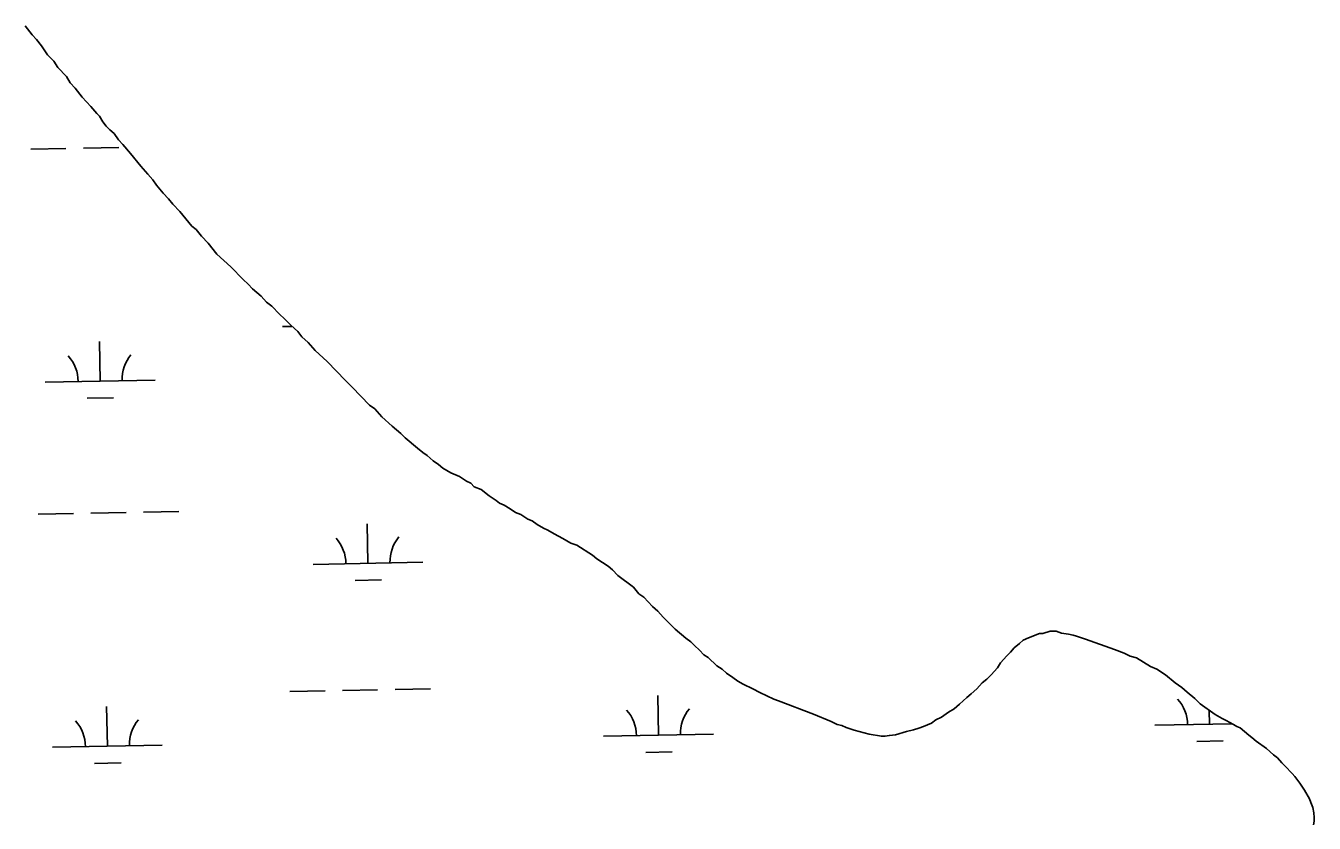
# Model space of a CAD drawing. Extents: x 3989314 to 4027622, y 243956 to 270014.
# Drawn here: x 4017656 to 4018829, y 264908 to 265635 of the extents above; entities that cross this region are included whole.
import ezdxf

# ---------------------------------------------------------------- set-up
doc = ezdxf.new("R2010")
doc.units = 0
doc.layers.add('V-RIVR-EDGE', color=7, linetype='Continuous')
doc.layers.add('V-WETL-SWMP', color=7, linetype='Continuous')

msp = doc.modelspace()

# ---------------------------------------------------------------- linework, layer by layer
at = {"layer": 'V-RIVR-EDGE'}
for points in [[(4017655.2, 265634.8), (4017661.4, 265626.5), (4017665.4, 265622.4), (4017670.1, 265616.6), (4017675.6, 265608.4), (4017681.1, 265602.6)], [(4017681.1, 265602.6), (4017685, 265596.8), (4017692.9, 265588.6), (4017696, 265582.8), (4017700.7, 265577.9), (4017707, 265569.6), (4017714.9, 265561.3), (4017720.4, 265554.7), (4017722.7, 265552.3), (4017725.9, 265547.3), (4017729, 265543.2), (4017732.2, 265539.9), (4017736.1, 265536.6), (4017740, 265530.8), (4017744, 265526.7), (4017751.1, 265518.4), (4017760.5, 265506.9), (4017766.8, 265499.4), (4017771.5, 265494.5), (4017774.6, 265489.5), (4017780.9, 265482.1), (4017785.7, 265477.1), (4017789.6, 265472.2), (4017795.9, 265465.5), (4017806.9, 265452.3), (4017810.9, 265449), (4017815.6, 265443.2), (4017821.9, 265436.6), (4017829.7, 265426.7), (4017842.4, 265415.1), (4017853.5, 265403.5), (4017858.2, 265399.3), (4017862.2, 265395.2), (4017870.1, 265388.5), (4017874.8, 265382.8), (4017879.6, 265379.4), (4017886.7, 265371.9), (4017891.4, 265367.8), (4017897, 265362), (4017903.3, 265356.2), (4017907.2, 265351.2), (4017912.8, 265346.2), (4017919.1, 265338.8), (4017930.1, 265328.8), (4017946.7, 265311.4), (4017953, 265305.6), (4017968.8, 265289.1), (4017973.6, 265285.7), (4017979.9, 265278.3), (4017989.4, 265270), (4017997.3, 265263.3), (4018001.3, 265259.2), (4018012.4, 265250), (4018017.1, 265245.8), (4018021.1, 265243.3), (4018026.7, 265238.3), (4018031.4, 265235), (4018035.4, 265231.7), (4018042.6, 265227.4), (4018050.6, 265224), (4018057, 265219.8), (4018061, 265218.1), (4018064.1, 265214.8), (4018070.5, 265212.2), (4018077.7, 265206.4), (4018084, 265202.2), (4018087.2, 265199.7), (4018091.2, 265197.9), (4018096.8, 265194.6), (4018101.6, 265191.2), (4018106.4, 265189.5), (4018112.8, 265185.3), (4018116.8, 265183.6), (4018121.5, 265180.2), (4018127.1, 265176.9), (4018131.1, 265175.1), (4018136.7, 265171.8), (4018144.7, 265167.5), (4018151.9, 265163.3), (4018157.5, 265161.6), (4018171.8, 265152.3), (4018175.8, 265149), (4018186.1, 265142.3), (4018190.1, 265138.9), (4018194.8, 265134), (4018209.1, 265123.1), (4018213.9, 265117.3), (4018218.6, 265114), (4018226.5, 265105.7), (4018231.3, 265101.5), (4018236, 265095.8), (4018244.7, 265087.5), (4018247.1, 265085), (4018256.6, 265076.7), (4018261.3, 265073.3), (4018264.5, 265070), (4018269.3, 265065.8), (4018273.2, 265061.7), (4018277.2, 265059.2), (4018285.1, 265051.7), (4018289.9, 265048.4)], [(4018560.6, 265071.8), (4018564, 265074.9), (4018568.9, 265077.2), (4018578.7, 265081.1), (4018581.9, 265081), (4018588.4, 265083.2), (4018594.1, 265083.1), (4018598.9, 265081.4), (4018605.3, 265080.4), (4018609.4, 265079.5), (4018612.6, 265078.6), (4018620.6, 265076), (4018647.1, 265066.5), (4018655.9, 265063), (4018661.5, 265060.5), (4018667.1, 265058.7), (4018679.9, 265051.1), (4018685.5, 265048.5), (4018693.4, 265043.5), (4018702.2, 265036), (4018708.5, 265031.8), (4018713.3, 265027.7), (4018720.4, 265021.8), (4018725.2, 265016.9)], [(4018289.9, 265048.4), (4018293.8, 265045), (4018299.4, 265040.8), (4018304.2, 265037.5), (4018309, 265035), (4018317.8, 265030.7), (4018324.1, 265027.3), (4018337, 265021.3), (4018341, 265019.6), (4018349.8, 265016.2), (4018364.2, 265011), (4018373, 265007.5), (4018389, 265000.7), (4018394.6, 264998.1), (4018398.7, 264997.2), (4018402.7, 264995.5), (4018409.9, 264992.9), (4018423.6, 264989.3), (4018434.8, 264987.4), (4018438.1, 264987.4), (4018442.1, 264988.1), (4018447.8, 264988.7), (4018457.6, 264991.7), (4018464.1, 264993.2), (4018469, 264994.7), (4018473.1, 264996.2), (4018480.4, 264999.3), (4018484.5, 265002.4), (4018489.5, 265004.7), (4018496, 265009.4), (4018501, 265012.5), (4018505.9, 265016.5), (4018512.5, 265022.8), (4018516.7, 265025.9), (4018521.6, 265030.6), (4018526.6, 265036.2), (4018530.7, 265039.3), (4018534.9, 265043.3), (4018540.7, 265049.6), (4018543.2, 265054.4), (4018549, 265060.7), (4018552.4, 265063.9), (4018555.7, 265067.9), (4018560.6, 265071.8)], [(4018811.2, 264950.7), (4018809, 264953.5), (4018802.4, 264960.2), (4018799.6, 264963.3), (4018795.4, 264967.6), (4018792, 264970.6), (4018785.4, 264976.2), (4018776.2, 264982.9), (4018772.3, 264986.3), (4018769.3, 264988.4), (4018761.4, 264995.2), (4018758.6, 264996.4), (4018755.6, 264998.2), (4018752.2, 264999.8), (4018748.9, 265001.9), (4018745.2, 265003.5), (4018738.9, 265007.1), (4018725.2, 265016.9)], [(4018828.3, 264906.8), (4018829, 264910.1), (4018829, 264913.5), (4018828.7, 264917.7), (4018827.8, 264922.6), (4018826, 264926.9), (4018824.8, 264930.3), (4018820.2, 264938.2), (4018816, 264944.6), (4018813.9, 264947.1), (4018811.2, 264950.7)]]:
    msp.add_lwpolyline(points, dxfattribs=at)
at = {"layer": 'V-WETL-SWMP'}
for p, q in [((4017660.4, 265522.4), (4017692.3, 265523)), ((4017708.3, 265523.3), (4017740.3, 265524)), ((4017889.5, 265360.7), (4017898.1, 265360.9)), ((4017723.4, 265311), (4017722.7, 265347)), ((4017673.4, 265310), (4017773.4, 265312)), ((4017711.7, 265295.3), (4017735.7, 265295.8)), ((4017763, 265191.7), (4017795, 265192.3)), ((4017667, 265189.8), (4017699, 265190.4)), ((4017715, 265190.7), (4017747, 265191.4)), ((4017967.3, 265145), (4017966.5, 265181)), ((4017917.3, 265144), (4018017.2, 265146)), ((4017955.6, 265129.3), (4017979.6, 265129.8)), ((4017896.2, 265028.1), (4017928.2, 265028.8)), ((4017944.1, 265029.1), (4017976.1, 265029.7)), ((4017992.1, 265030.1), (4018024.1, 265030.7)), ((4018231.9, 264988.4), (4018231.1, 265024.4)), ((4017730.1, 264978.4), (4017729.3, 265014.4)), ((4018733.7, 264998.4), (4018733.4, 265011)), ((4018683.7, 264997.4), (4018754.3, 264998.8)), ((4018181.9, 264987.4), (4018281.8, 264989.4)), ((4018722, 264982.7), (4018746, 264983.2)), ((4017680.1, 264977.4), (4017780, 264979.4)), ((4018220.2, 264972.7), (4018244.2, 264973.2)), ((4017718.4, 264962.7), (4017742.4, 264963.2))]:
    msp.add_line(p, q, dxfattribs=at)
for points in [[(4017655.2, 265634.8), (4017661.4, 265626.5), (4017665.4, 265622.4), (4017670.1, 265616.6), (4017675.6, 265608.4), (4017681.1, 265602.6), (4017685, 265596.8), (4017692.9, 265588.6), (4017696, 265582.8), (4017700.7, 265577.9), (4017707, 265569.6), (4017714.9, 265561.3), (4017720.4, 265554.7), (4017722.7, 265552.3), (4017725.9, 265547.3), (4017729, 265543.2), (4017732.2, 265539.9), (4017736.1, 265536.6), (4017740, 265530.8), (4017744, 265526.7), (4017751.1, 265518.4), (4017760.5, 265506.9), (4017766.8, 265499.4), (4017771.5, 265494.5), (4017774.6, 265489.5), (4017780.9, 265482.1), (4017785.7, 265477.1), (4017789.6, 265472.2), (4017795.9, 265465.5), (4017806.9, 265452.3), (4017810.9, 265449), (4017815.6, 265443.2), (4017821.9, 265436.6), (4017829.7, 265426.7), (4017842.4, 265415.1), (4017853.5, 265403.5), (4017858.2, 265399.3), (4017862.2, 265395.2), (4017870.1, 265388.5), (4017874.8, 265382.8), (4017879.6, 265379.4), (4017886.7, 265371.9), (4017891.4, 265367.8), (4017897, 265362), (4017903.3, 265356.2), (4017907.2, 265351.2), (4017912.8, 265346.2), (4017919.1, 265338.8), (4017930.1, 265328.8), (4017946.7, 265311.4), (4017953, 265305.6), (4017968.8, 265289.1), (4017973.6, 265285.7), (4017979.9, 265278.3), (4017989.4, 265270), (4017997.3, 265263.3), (4018001.3, 265259.2), (4018012.4, 265250), (4018017.1, 265245.8), (4018021.1, 265243.3), (4018026.7, 265238.3), (4018031.4, 265235), (4018035.4, 265231.7), (4018042.6, 265227.4), (4018050.6, 265224), (4018057, 265219.8)], [(4018057, 265219.8), (4018061, 265218.1), (4018064.1, 265214.8), (4018070.5, 265212.2), (4018077.7, 265206.4), (4018084, 265202.2), (4018087.2, 265199.7), (4018091.2, 265197.9), (4018096.8, 265194.6), (4018101.6, 265191.2), (4018106.4, 265189.5), (4018112.8, 265185.3), (4018116.8, 265183.6), (4018121.5, 265180.2), (4018127.1, 265176.9), (4018131.1, 265175.1), (4018136.7, 265171.8), (4018144.7, 265167.5), (4018151.9, 265163.3), (4018157.5, 265161.6), (4018171.8, 265152.3), (4018175.8, 265149), (4018186.1, 265142.3), (4018190.1, 265138.9), (4018194.8, 265134), (4018209.1, 265123.1), (4018213.9, 265117.3), (4018218.6, 265114), (4018226.5, 265105.7), (4018231.3, 265101.5), (4018236, 265095.8), (4018244.7, 265087.5), (4018247.1, 265085), (4018256.6, 265076.7), (4018261.3, 265073.3), (4018264.5, 265070), (4018269.3, 265065.8), (4018273.2, 265061.7), (4018277.2, 265059.2), (4018285.1, 265051.7), (4018289.9, 265048.4), (4018293.8, 265045), (4018299.4, 265040.8), (4018304.2, 265037.5), (4018309, 265035), (4018317.8, 265030.7), (4018324.1, 265027.3), (4018337, 265021.3), (4018341, 265019.6), (4018349.8, 265016.2), (4018364.2, 265011), (4018373, 265007.5), (4018389, 265000.7), (4018394.6, 264998.1), (4018398.7, 264997.2), (4018402.7, 264995.5), (4018409.9, 264992.9), (4018423.6, 264989.3), (4018434.8, 264987.4), (4018438.1, 264987.4), (4018442.1, 264988.1), (4018447.8, 264988.7), (4018457.6, 264991.7), (4018464.1, 264993.2), (4018469, 264994.7), (4018473.1, 264996.2), (4018480.4, 264999.3), (4018484.5, 265002.4), (4018489.5, 265004.7), (4018496, 265009.4), (4018501, 265012.5), (4018505.9, 265016.5), (4018512.5, 265022.8), (4018516.7, 265025.9), (4018521.6, 265030.6), (4018526.6, 265036.2), (4018530.7, 265039.3), (4018534.9, 265043.3), (4018540.7, 265049.6), (4018543.2, 265054.4), (4018549, 265060.7), (4018552.4, 265063.9), (4018555.7, 265067.9), (4018560.6, 265071.8), (4018564, 265074.9), (4018568.9, 265077.2), (4018578.7, 265081.1), (4018581.9, 265081), (4018588.4, 265083.2), (4018594.1, 265083.1), (4018598.9, 265081.4), (4018605.3, 265080.4), (4018609.4, 265079.5), (4018612.6, 265078.6), (4018620.6, 265076), (4018647.1, 265066.5), (4018655.9, 265063), (4018661.5, 265060.5), (4018667.1, 265058.7), (4018679.9, 265051.1), (4018685.5, 265048.5)], [(4018685.5, 265048.5), (4018693.4, 265043.5), (4018702.2, 265036), (4018708.5, 265031.8), (4018713.3, 265027.7), (4018720.4, 265021.8), (4018725.2, 265016.9), (4018738.9, 265007.1), (4018745.2, 265003.5), (4018748.9, 265001.9), (4018752.2, 264999.8), (4018755.6, 264998.2), (4018758.6, 264996.4), (4018761.4, 264995.2), (4018769.3, 264988.4), (4018772.3, 264986.3), (4018776.2, 264982.9), (4018785.4, 264976.2), (4018792, 264970.6), (4018795.4, 264967.6), (4018799.6, 264963.3), (4018802.4, 264960.2), (4018809, 264953.5), (4018811.2, 264950.7), (4018813.9, 264947.1), (4018816, 264944.6), (4018820.2, 264938.2), (4018824.8, 264930.3), (4018826, 264926.9), (4018827.8, 264922.6), (4018828.7, 264917.7), (4018829, 264913.5), (4018829, 264910.1), (4018828.3, 264906.8)]]:
    msp.add_lwpolyline(points, dxfattribs=at)
for centre, start, end in [((4017668.2, 265310.4), 0.3699, 41.9135), ((4017778.6, 265312.6), 140.3699, 181.9135), ((4018022.5, 265146.6), 140.3699, 181.9135), ((4017912, 265144.4), 0.3699, 41.9135), ((4018678.4, 264997.8), 0.3699, 41.9135), ((4018176.6, 264987.8), 0.3699, 41.9135), ((4018287.1, 264990), 140.3699, 181.9135), ((4017674.8, 264977.8), 0.3699, 41.9135), ((4017785.3, 264980), 140.3699, 181.9135), ((4018788.9, 265000), 181.3728, 181.9135)]:
    msp.add_arc(centre, 35.2, start, end, dxfattribs=at)

doc.saveas('drawing.dxf')
